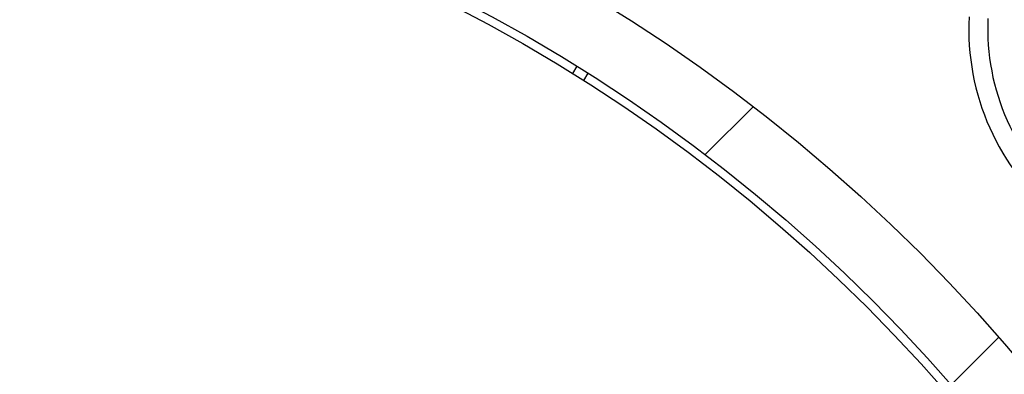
# Model space of a CAD drawing. Header units: inches. Extents: x 170 to 284, y 215 to 248.
# Tile 826 of 1056: x 235.8189 to 235.944, y 224.9628 to 225.0079. Entities that reach past the tile are written whole.
import ezdxf

# ---------------------------------------------------------------- set-up
doc = ezdxf.new("R2010")
doc.units = ezdxf.units.IN
doc.header["$LTSCALE"] = 0.25
doc.header["$MEASUREMENT"] = 0
doc.layers.add('ANNOTATIONS', color=1, linetype='Continuous')
doc.layers.add('RH FRONT OF HOOD', color=7, linetype='Continuous')
doc.styles.add('ARIAL', font='arial.ttf', dxfattribs={"height": 0.09375})
doc.dimstyles.new('STANDARD$0', dxfattribs={"dimtxt": 0.09375, "dimasz": 0.09375, "dimexe": 0.03125, "dimexo": 0.046875, "dimgap": 0.09, "dimtad": 0, "dimtih": 1, "dimtoh": 1, "dimdec": 4, "dimzin": 0, "dimdsep": 46, "dimtxsty": 'ARIAL', "dimcen": 0.09, "dimadec": 0, "dimazin": 0, "dimtfac": 1, "dimtdec": 4, "dimtofl": 0, "dimtmove": 0, "dimatfit": 1, "dimfxl": 1, "dimtolj": 1, "dimtzin": 0, "dimarcsym": 0})
pattern_1 = [(45, (225.4196035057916, 218.4993357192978), (-0.03026527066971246, 0.03026527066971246), [])]

# ---------------------------------------------------------------- blocks, each defined once
blk = doc.blocks.new('*D82')
at = {"layer": 'ANNOTATIONS', "color": 0, "lineweight": -2, "transparency": 16777216}
for p, q in [((234.6227546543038, 225.3844004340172), (234.6227546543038, 225.4781504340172)), ((235.2524818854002, 225.2906504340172), (234.5915046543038, 225.2906504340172)), ((235.7837724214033, 225.2379811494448), (234.5915046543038, 225.2379811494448)), ((234.6227546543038, 225.1442311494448), (234.6227546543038, 225.0504811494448)), ((234.6227546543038, 225.0504811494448), (234.5290046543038, 225.0504811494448))]:
    blk.add_line(p, q, dxfattribs=at)
at = {"layer": 'ANNOTATIONS', "color": 0, "transparency": 16777216}
for points in [[(234.6071296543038, 225.3844004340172), (234.6383796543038, 225.3844004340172), (234.6227546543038, 225.2906504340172)], [(234.6071296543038, 225.1442311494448), (234.6383796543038, 225.1442311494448), (234.6227546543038, 225.2379811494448)]]:
    blk.add_solid(points, dxfattribs=at)
at = {"layer": 'defpoints', "color": 0, "transparency": 16777216}
for p in [(235.2993568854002, 225.2906504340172), (234.6227546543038, 225.2379811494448), (235.8306474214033, 225.2379811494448)]:
    blk.add_point(p, dxfattribs=at)
at = {"layer": 'ANNOTATIONS', "color": 0, "transparency": 16777216, "insert": (234.27510202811, 225.0504811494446), "char_height": 0.09375, "attachment_point": 5, "style": 'ARIAL'}
blk.add_mtext('\\A1;2 5/8"', dxfattribs=at)

msp = doc.modelspace()

# ---------------------------------------------------------------- hatches: boundary and pattern name
at = {"layer": 'RH FRONT OF HOOD'}
h = msp.add_hatch(dxfattribs=at)
h.set_pattern_fill('ANSI31', color=256, scale=0.34241245, angle=2.8e-322, style=0)
h.set_pattern_definition([(45, (225.4529552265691, 218.4993357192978), (-0.03026527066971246, 0.03026527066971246), [])])
edge = h.paths.add_edge_path(flags=0)
edge.add_arc((235.7395956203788, 224.3915581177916), 0.021400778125, 89.9999999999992, 390.52248781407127, ccw=False)
edge.add_line((235.7395956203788, 224.4129588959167), (235.8123582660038, 224.4129588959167))
edge.add_arc((235.8123582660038, 224.8238538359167), 0.4108949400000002, 270, 450.0000000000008)
edge.add_line((235.8123582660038, 225.2347487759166), (235.3287006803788, 225.2347487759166))
edge.add_arc((235.3287006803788, 225.2390289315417), 0.004280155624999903, 180.0000000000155, 269.9999999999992, ccw=False)
edge.add_line((235.3244205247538, 225.2390289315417), (235.3244205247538, 225.2818304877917))
edge.add_arc((235.3287006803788, 225.2818304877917), 0.004280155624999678, 360, 540, ccw=False)
edge.add_line((235.3329808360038, 225.2818304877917), (235.3329808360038, 225.2390289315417))
edge.add_line((235.3329808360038, 225.2390289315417), (235.3297484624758, 225.2390289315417))
edge.add_line((235.3297484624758, 225.2390289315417), (235.3297484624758, 225.2818304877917))
edge.add_arc((235.3287006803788, 225.2818304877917), 0.001047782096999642, 360, 540.0000000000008)
edge.add_line((235.3276528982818, 225.2818304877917), (235.3276528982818, 225.2390289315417))
edge.add_arc((235.3287006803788, 225.2390289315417), 0.001047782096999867, 180, 270)
edge.add_line((235.3287006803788, 225.2379811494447), (235.8123582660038, 225.2379811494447))
edge.add_arc((235.8123582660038, 224.8238538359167), 0.4141273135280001, 269.9999999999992, 450, ccw=False)
edge.add_line((235.8123582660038, 224.4097265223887), (235.7395956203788, 224.4097265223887))
edge.add_arc((235.7395956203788, 224.3915581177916), 0.018168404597, 450.0000000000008, 750.5224878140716)
edge.add_arc((235.754343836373, 224.4002532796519), 0.001047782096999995, 390.5224878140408, 495.0000000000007)
edge.add_line((235.753602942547, 224.4009941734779), (235.7449077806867, 224.3922990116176))
edge.add_line((235.7449077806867, 224.3922990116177), (235.7426221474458, 224.3945846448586))
edge.add_line((235.7426221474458, 224.3945846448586), (235.751317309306, 224.4032798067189))
edge.add_arc((235.754343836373, 224.4002532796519), 0.004280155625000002, 390.522487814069, 495.0000000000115, ccw=False)
h = msp.add_hatch(dxfattribs=at)
h.set_pattern_fill('ANSI31', color=256, scale=0.34241245, style=0)
h.set_pattern_definition(pattern_1)
edge = h.paths.add_edge_path(flags=0)
edge.add_line((235.7790065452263, 225.2304686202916), (235.4365940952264, 225.2304686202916))
edge.add_line((235.4365940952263, 225.2304686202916), (235.4365940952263, 225.2347487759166))
edge.add_line((235.4365940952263, 225.2347487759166), (235.7790065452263, 225.2347487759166))
edge.add_arc((235.7790065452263, 224.8238538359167), 0.4108949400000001, 269.9999999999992, 450, ccw=False)
edge.add_line((235.7790065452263, 224.4129588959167), (235.7062438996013, 224.4129588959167))
edge.add_line((235.7062438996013, 224.4129588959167), (235.7062438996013, 224.4172390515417))
edge.add_line((235.7062438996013, 224.4172390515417), (235.7790065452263, 224.4172390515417))
edge.add_arc((235.7790065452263, 224.8238538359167), 0.406614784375, 270, 450.0000000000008)
h = msp.add_hatch(dxfattribs=at)
h.set_pattern_fill('ANSI31', color=256, scale=0.34241245, angle=2.8e-322, style=0)
h.set_pattern_definition(pattern_1)
edge = h.paths.add_edge_path(flags=0)
edge.add_arc((235.7834019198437, 225.0727969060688), 0.001712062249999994, 337.1636403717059, 359.3740606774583)
edge.add_line((235.7851138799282, 225.0727782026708), (235.7875277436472, 225.0727518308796))
edge.add_arc((235.7834019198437, 225.0727969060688), 0.004126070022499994, 337.1636403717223, 359.37406067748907, ccw=False)
edge.add_arc((235.7751970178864, 225.0762520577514), 0.01302879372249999, 288.63980774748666, 337.1636403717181, ccw=False)
edge.add_arc((235.7739415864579, 225.0813877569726), 0.01830194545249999, 247.1636403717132, 287.2250133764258, ccw=False)
edge.add_arc((235.7714033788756, 225.0753603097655), 0.01176186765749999, 179.3044980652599, 247.1636403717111, ccw=False)
edge.add_arc((235.7752916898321, 225.0762121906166), 0.01566536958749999, 122.42070840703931, 182.5944401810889, ccw=False)
edge.add_arc((235.7807375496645, 225.0682344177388), 0.02532140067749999, 460.0178885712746, 483.1445737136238, ccw=False)
edge.add_arc((235.7780306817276, 225.0782168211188), 0.01504902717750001, 419.31935873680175, 456.4782900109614, ccw=False)
edge.add_arc((235.7719760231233, 225.0672797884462), 0.02754708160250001, 340.4721435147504, 420.0962141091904, ccw=False)
edge.add_arc((235.8064998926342, 225.0562710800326), 0.008748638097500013, 528.1222592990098, 675.1050725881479)
edge.add_arc((235.8562581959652, 225.0137686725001), 0.05672062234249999, 426.7342761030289, 500.1735401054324, ccw=False)
edge.add_arc((235.7959140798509, 224.8673823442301), 0.2150521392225, 410.5896679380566, 427.3696940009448, ccw=False)
edge.add_arc((235.9133579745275, 225.0119038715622), 0.02884824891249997, 352.32248383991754, 408.5773971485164, ccw=False)
edge.add_arc((235.9703530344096, 225.0067024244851), 0.0284373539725, 537.2842342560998, 590.8827079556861)
edge.add_arc((235.9615196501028, 224.9964896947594), 0.01494630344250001, 232.4550811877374, 287.7108324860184)
edge.add_arc((235.9611760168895, 225.0003497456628), 0.0187470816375, 285.1215149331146, 318.6032563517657)
edge.add_arc((235.9647618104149, 224.996424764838), 0.0134739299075, 321.0411977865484, 359.4372861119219)
edge.add_arc((235.972227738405, 224.9960673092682), 0.006011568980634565, 362.1461729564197, 382.8812140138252)
edge.add_arc((235.9617369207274, 224.989859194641), 0.01816498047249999, 388.0629004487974, 427.163640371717)
edge.add_arc((235.9645409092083, 224.9965177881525), 0.01094007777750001, 427.1636403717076, 517.1636403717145)
edge.add_arc((235.956178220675, 225.0000393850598), 0.001866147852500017, 517.1636403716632, 532.8058868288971)
edge.add_line((235.9543267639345, 225.0002730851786), (235.951931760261, 225.0005753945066))
edge.add_arc((235.956178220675, 225.0000393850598), 0.004280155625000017, 517.1636403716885, 532.805886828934, ccw=False)
edge.add_arc((235.9645409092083, 224.9965177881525), 0.01335408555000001, 427.16364037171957, 517.1636403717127, ccw=False)
edge.add_arc((235.9617369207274, 224.989859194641), 0.020578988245, 387.77499868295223, 427.1636403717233, ccw=False)
edge.add_arc((235.972227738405, 224.9960673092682), 0.008425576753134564, 361.7413075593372, 383.66335128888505, ccw=False)
edge.add_arc((235.9647618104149, 224.996424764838), 0.01588793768, 320.85394262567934, 359.63422106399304, ccw=False)
edge.add_arc((235.9611760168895, 225.0003497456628), 0.02116108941, 285.2681711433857, 318.7408121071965, ccw=False)
edge.add_arc((235.9615196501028, 224.9964896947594), 0.01736031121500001, 232.34388850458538, 287.52949369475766, ccw=False)
edge.add_arc((235.9703530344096, 225.0067024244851), 0.030851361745, 177.0817976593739, 230.9431779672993, ccw=False)
edge.add_arc((235.9133579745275, 225.0119038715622), 0.02643424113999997, 352.105349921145, 408.4872534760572)
edge.add_arc((235.7959140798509, 224.8673823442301), 0.21263813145, 410.6013088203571, 427.3733299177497)
edge.add_arc((235.8562581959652, 225.0137686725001), 0.05430661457, 426.7202670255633, 500.278175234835)
edge.add_arc((235.8064998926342, 225.0562710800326), 0.01116264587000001, 167.2246792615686, 315.6927275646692, ccw=False)
edge.add_arc((235.7719760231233, 225.0672797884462), 0.02513307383, 340.1350405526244, 420.1342981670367)
edge.add_arc((235.7780306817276, 225.0782168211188), 0.01263501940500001, 419.2466876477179, 456.1463371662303)
edge.add_arc((235.7807375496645, 225.0682344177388), 0.022907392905, 460.2079467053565, 483.1833555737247)
edge.add_arc((235.7752916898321, 225.0762121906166), 0.01325136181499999, 482.3558808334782, 542.8988901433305)
edge.add_arc((235.7714033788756, 225.0753603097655), 0.009347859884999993, 538.8861644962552, 607.1636403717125)
edge.add_arc((235.7739415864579, 225.0813877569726), 0.01588793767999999, 247.1636403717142, 287.1158192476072)
edge.add_arc((235.7751970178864, 225.0762520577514), 0.01061478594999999, 288.7981416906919, 337.1636403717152)
h = msp.add_hatch(dxfattribs=at)
h.set_pattern_fill('ANSI32', color=256, scale=0.34241245, angle=2.8e-322, style=0)
h.set_pattern_definition([(45, (225.4196035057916, 218.4993357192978), (-0.09079581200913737, 0.09079581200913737), []), (45, (225.4801340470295, 218.4993357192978), (-0.09079581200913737, 0.09079581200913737), [])])
edge = h.paths.add_edge_path(flags=0)
edge.add_arc((235.7790065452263, 224.8238538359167), 0.2182879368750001, 180, 540, ccw=False)
edge = h.paths.add_edge_path(flags=0)
edge.add_arc((235.7790065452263, 224.8238538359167), 0.2097276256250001, 180, 540, ccw=False)

# ---------------------------------------------------------------- linework, layer by layer
for p, q in [((235.8897194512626, 225.0019783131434), (235.8891601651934, 225.0010660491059)), ((235.8905820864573, 225.0001742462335), (235.8911414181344, 225.001086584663))]:
    msp.add_line(p, q, dxfattribs=at)
for radius in [0.218287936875, 0.2097276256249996, 0.20865758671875]:
    msp.add_circle((235.7790065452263, 224.8238538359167), radius, dxfattribs=at)
for centre, radius, start, end in [((235.7790065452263, 224.8238538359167), 0.4141273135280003, 270, 90), ((235.7790065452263, 224.8238538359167), 0.4108949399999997, 270, 90), ((235.7790065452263, 224.8238538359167), 0.406614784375, 270, 90), ((235.9703530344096, 225.0067024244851), 0.03085136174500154, 177.0817976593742, 230.9431779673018), ((235.9703530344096, 225.0067024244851), 0.02843735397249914, 177.2842342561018, 230.8827079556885)]:
    msp.add_arc(centre, radius, start, end, dxfattribs=at)

# ---------------------------------------------------------------- dimensions: what is measured, and where the dimension line sits
at = {"layer": 'ANNOTATIONS'}
dim = msp.add_linear_dim(base=(234.6227546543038, 225.2379811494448), p1=(235.2993568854, 225.2906504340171), p2=(235.8306474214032, 225.2379811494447), angle=90, text='2 5/8"', dimstyle='STANDARD$0', dxfattribs=at)
dim.commit()
dim.dimension.update_dxf_attribs({"geometry": '*D82', "text_midpoint": (234.27510202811, 225.0504811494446)})

doc.saveas('drawing.dxf')
